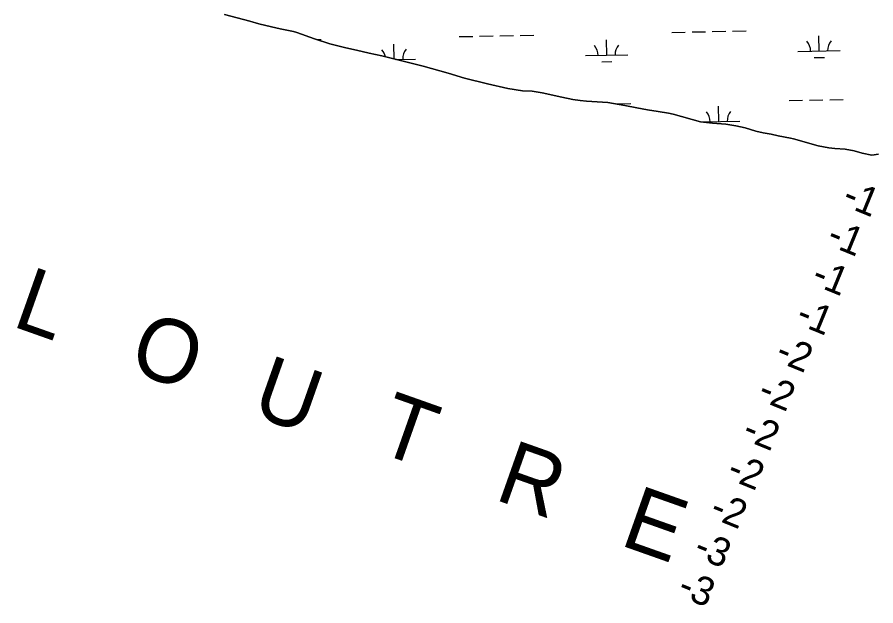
# Model space of a CAD drawing. Extents: x 3989314 to 4027622, y 243956 to 270014.
# Drawn here: x 4012198 to 4014226, y 256771 to 258160 of the extents above; entities that cross this region are included whole.
import ezdxf

# ---------------------------------------------------------------- set-up
doc = ezdxf.new("R2010")
doc.units = 0
for name, color, linetype in [('V-RIVR-EDGE', 7, 'Continuous'), ('V-RIVR-IDEN', 7, 'Continuous'), ('V-RIVR-RANG', 7, 'Continuous'), ('V-WETL-SWMP', 7, 'Continuous')]:
    doc.layers.add(name, color=color, linetype=linetype)

msp = doc.modelspace()

# ---------------------------------------------------------------- linework, layer by layer
at = {"layer": 'V-RIVR-EDGE'}
for points in [[(4012687.3, 258166.6), (4012747.1, 258150.5), (4012768.6, 258144.3), (4012798.1, 258137.2), (4012818.9, 258132.6), (4012850.6, 258126.4), (4012858.5, 258123.8), (4012900.2, 258109.1), (4012936.1, 258096.8), (4012974.1, 258087.4), (4012999.2, 258081.8), (4013028.9, 258074.8), (4013059.2, 258068.4), (4013156.4, 258044.1), (4013215.7, 258028), (4013254.3, 258016.2), (4013308.5, 258002.6), (4013357, 257992), (4013391.7, 257986.1), (4013413.8, 257985.3), (4013437.6, 257981.1), (4013484, 257971.1), (4013510.1, 257965.8), (4013527.6, 257963.1), (4013542.1, 257961.7), (4013592.6, 257958.8), (4013632.9, 257951.3), (4013661, 257945.8), (4013686.6, 257941.3), (4013712, 257937.5), (4013735.8, 257933.5)], [(4013735.8, 257933.5), (4013747.5, 257930.8), (4013811.7, 257912.9), (4013840.3, 257910), (4013871.5, 257907.5), (4013895.2, 257903.9), (4013917.5, 257898.7), (4013942.6, 257890.9), (4013959.9, 257887.4), (4013978.9, 257884.2), (4013994.9, 257880.3), (4014024.1, 257874.8), (4014031.8, 257872.8), (4014089.5, 257856.5), (4014114.7, 257851.4), (4014129, 257850.1), (4014153.3, 257848.6), (4014174.7, 257844.3), (4014193.6, 257838.8), (4014216.8, 257834.6), (4014232.2, 257836.4)]]:
    msp.add_lwpolyline(points, dxfattribs=at)
at = {"layer": 'V-WETL-SWMP'}
for p, q in [((4013337.9, 258115.9), (4013369.9, 258116.6)), ((4013385.9, 258116.9), (4013417.9, 258117.5)), ((4013743.7, 258124), (4013775.7, 258124.7)), ((4013791.7, 258125), (4013823.7, 258125.6)), ((4013839.7, 258125.9), (4013871.7, 258126.6)), ((4013887.7, 258126.9), (4013919.7, 258127.5)), ((4012905.4, 258107.3), (4012916.1, 258107.5)), ((4013088.3, 258061.2), (4013087.6, 258096.2)), ((4013241.9, 258114), (4013273.9, 258114.7)), ((4013289.9, 258115), (4013321.9, 258115.6)), ((4013590.2, 258070.2), (4013589.5, 258106.2)), ((4014092, 258080.2), (4014091.3, 258116.2)), ((4014042, 258079.2), (4014142, 258081.2)), ((4013091.8, 258060.3), (4013138.4, 258061.2)), ((4013540.2, 258069.2), (4013640.2, 258071.2)), ((4014080.3, 258064.6), (4014104.3, 258065)), ((4013578.5, 258054.5), (4013602.5, 258055)), ((4013615.1, 257955.3), (4013647.1, 257955.9)), ((4014020.9, 257963.3), (4014052.9, 257964)), ((4014068.9, 257964.3), (4014100.9, 257964.9)), ((4014116.9, 257965.3), (4014148.9, 257965.9)), ((4013854.8, 257913.6), (4013854.1, 257949.6)), ((4013813.1, 257912.8), (4013904.8, 257914.6))]:
    msp.add_line(p, q, dxfattribs=at)
for points in [[(4013059.2, 258068.4), (4013028.9, 258074.8), (4012999.2, 258081.8), (4012974.1, 258087.4), (4012936.1, 258096.8), (4012900.2, 258109.1), (4012858.5, 258123.8), (4012850.6, 258126.4), (4012818.9, 258132.6), (4012798.1, 258137.2), (4012768.6, 258144.3), (4012747.1, 258150.5), (4012687.3, 258166.6)], [(4014232.2, 257836.4), (4014216.8, 257834.6), (4014193.6, 257838.8), (4014174.7, 257844.3), (4014153.3, 257848.6), (4014129, 257850.1), (4014114.7, 257851.4), (4014089.5, 257856.5), (4014031.8, 257872.8), (4014024.1, 257874.8), (4013994.9, 257880.3), (4013978.9, 257884.1), (4013959.9, 257887.4), (4013942.6, 257890.9), (4013917.5, 257898.7), (4013895.2, 257903.9), (4013871.5, 257907.5), (4013840.3, 257910), (4013811.7, 257912.9), (4013747.5, 257930.8), (4013735.8, 257933.5), (4013712, 257937.5), (4013686.6, 257941.3), (4013661, 257945.8), (4013632.9, 257951.3), (4013592.6, 257958.8), (4013542.1, 257961.7), (4013527.6, 257963.1), (4013510.1, 257965.8), (4013484, 257971.1), (4013437.6, 257981.1), (4013413.8, 257985.3), (4013391.7, 257986.1), (4013357, 257992), (4013308.5, 258002.6), (4013254.3, 258016.2), (4013215.7, 258028), (4013156.4, 258044.1), (4013059.2, 258068.4)]]:
    msp.add_lwpolyline(points, dxfattribs=at)
for centre, start, end in [((4014036.7, 258079.6), 0.3699, 41.9135), ((4014147.2, 258081.8), 140.3699, 181.9135), ((4013033.1, 258059.6), 10.9949, 41.9135), ((4013143.6, 258061.8), 140.3699, 181.9135), ((4013534.9, 258069.6), 0.3699, 41.9135), ((4013645.4, 258071.8), 140.3699, 181.9135), ((4013799.5, 257913), 0.3699, 41.9135), ((4013910, 257915.2), 140.3699, 181.9135)]:
    msp.add_arc(centre, 35.2, start, end, dxfattribs=at)

# ---------------------------------------------------------------- texts
at = {"layer": 'V-RIVR-IDEN'}
for s, p in [('L', (4012182.3, 257432.1)), ('O', (4012455.6, 257327.9)), ('U', (4012746.1, 257223.1)), ('T', (4013040.3, 257136.6)), ('R', (4013322.1, 257023)), ('E', (4013618, 256915.6))]:
    msp.add_text(s, height=150, rotation=340.524, dxfattribs=at).set_placement(p)
at = {"layer": 'V-RIVR-RANG'}
for s, p in [('-1', (4014143.2, 257717.4)), ('-1', (4014106.6, 257624.5)), ('-1', (4014070.9, 257531.2)), ('-1', (4014033.8, 257438.1)), ('-2', (4013985.4, 257350.1)), ('-2', (4013943.9, 257258.7)), ('-2', (4013907.1, 257165.7)), ('-2', (4013870.8, 257072.5)), ('-2', (4013830.4, 256981.2)), ('-3', (4013792.3, 256888.9)), ('-3', (4013754.3, 256796.4))]:
    msp.add_text(s, height=67, rotation=337.7711, dxfattribs=at).set_placement(p)

doc.saveas('drawing.dxf')
